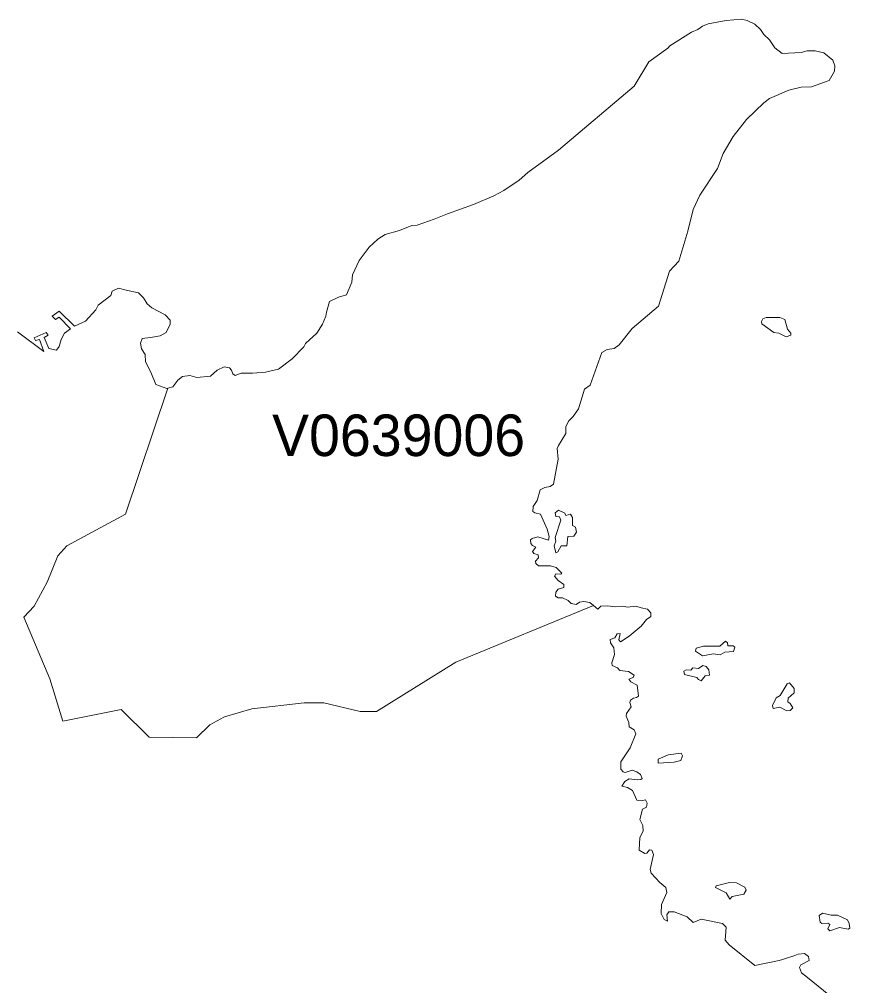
# Model space of a CAD drawing. Extents: x 369010 to 735936, y 6377141 to 6616555.
# Drawn here: x 437218 to 439219, y 6536384 to 6538712 of the extents above; entities that cross this region are included whole.
import ezdxf
from ezdxf.enums import TextEntityAlignment as Align

# ---------------------------------------------------------------- set-up
doc = ezdxf.new("R2010")
doc.units = 0
doc.header["$LTSCALE"] = 40
doc.layers.add('3', color=7, linetype='Continuous', lineweight=13)
doc.layers.add('4', color=7, linetype='Continuous')

msp = doc.modelspace()

# ---------------------------------------------------------------- linework, layer by layer
at = {"layer": '3'}
for points in [[(439183.24, 6538600.07), (439178.61, 6538613.97), (439156.92, 6538631.35), (439136.4, 6538636.48), (439116.54, 6538636.81), (439102.31, 6538632.51), (439056.96, 6538630.19), (439038.75, 6538643.59), (439026.51, 6538662.96), (439012.27, 6538676.03), (439004.83, 6538687.62), (438990.43, 6538700.69), (438972.22, 6538709.3), (438958.48, 6538712.44), (438921.41, 6538709.8), (438878.22, 6538701.52), (438864.31, 6538696.23), (438853.72, 6538687.95), (438838.33, 6538681.16), (438786.2, 6538648.73), (438781.06, 6538642.77), (438735.55, 6538610.33), (438700.3, 6538551.74), (438518.08, 6538396.99), (438443.93, 6538343.54), (438422.91, 6538324.83), (438386.17, 6538300.34), (438362.17, 6538286.77), (438313.02, 6538266.58), (438250.29, 6538244.07), (438217.85, 6538230.66), (438176.98, 6538216.76), (438163.9, 6538215.93), (438134.44, 6538204.02), (438100.02, 6538193.76), (438082.14, 6538183), (438061.29, 6538163.63), (438037.12, 6538131.19), (438021.4, 6538096.77), (438019.42, 6538078.9), (438006.84, 6538048.77), (437987.8, 6538042.82), (437965.63, 6538032.55), (437959.01, 6538007.23), (437957.02, 6537996.97), (437948.75, 6537978.27), (437935.01, 6537956.09), (437908.03, 6537931.6), (437904.06, 6537923.32), (437875.92, 6537894.03), (437842.66, 6537869.37), (437811.38, 6537862.25), (437780.1, 6537859.6), (437752.95, 6537859.93), (437738.55, 6537853.98), (437732.6, 6537858.28), (437729.45, 6537867.38), (437724.65, 6537873.01), (437712.41, 6537875.33), (437695.03, 6537867.38), (437679.14, 6537852.49), (437645.87, 6537849.67), (437629.65, 6537853.98), (437611.61, 6537851.66), (437600.19, 6537843.38), (437588.61, 6537827), (437576.36, 6537823.36)], [(437576.36, 6537823.36), (437576.36, 6537823.36), (437474.41, 6537519.82), (437332.57, 6537443.53), (437311.22, 6537420.02), (437285.41, 6537356.64), (437254.29, 6537298.54), (437229.46, 6537271.73), (437291.86, 6537123.28), (437322.97, 6537021.16), (437463.82, 6537049.13), (437531.51, 6536982.43), (437645.54, 6536981.44), (437677.81, 6537012.55), (437713.23, 6537031.92), (437778.77, 6537051.28), (437904.56, 6537065.35), (437951.89, 6537065.35), (438040.1, 6537044.83), (438078.83, 6537044.83), (438270.15, 6537163.16), (438602.15, 6537299.87), (438593.22, 6537307.15), (438578.49, 6537309.8), (438568.39, 6537308.31), (438560.45, 6537302.35), (438548.2, 6537304.67), (438540.75, 6537311.78), (438527.18, 6537318.57), (438516.59, 6537318.24), (438510.63, 6537322.21), (438510.96, 6537332.47), (438516.92, 6537339.26), (438530.49, 6537343.06), (438530.82, 6537350.68), (438516.59, 6537360.11), (438507.82, 6537370.54), (438510.96, 6537376.33), (438523.71, 6537375.67), (438526.02, 6537377.99), (438511.79, 6537391.89), (438498.71, 6537395.86), (438469.42, 6537395.86), (438463.13, 6537400.99), (438461.97, 6537406.95), (438469.42, 6537415.22), (438468.59, 6537422.34), (438458.33, 6537425.49), (438455.35, 6537429.79), (438462.97, 6537440.88), (438455.35, 6537444.52), (438450.72, 6537449.65), (438449.89, 6537457.92), (438454.19, 6537461.9), (438467.6, 6537465.87), (438493.42, 6537457.26), (438494.91, 6537466.37), (438490.61, 6537484.07), (438474.39, 6537519.82), (438460.98, 6537522.97), (438455.85, 6537526.94), (438456.51, 6537538.69), (438466.11, 6537553.09), (438473.39, 6537578.41), (438484.48, 6537584.7), (438497.89, 6537586.69), (438505.83, 6537592.15), (438516.92, 6537652.89), (438514.11, 6537678.54), (438517.91, 6537685.66), (438534.96, 6537714.12), (438534.96, 6537731.17), (438542.41, 6537744.74), (438553.17, 6537755.34), (438566.24, 6537773.54), (438580.64, 6537821.54), (438594.21, 6537830.97), (438622.35, 6537909.75), (438634.92, 6537916.54), (438651.64, 6537919.35), (438663.89, 6537928.12), (438695, 6537967.68), (438759.05, 6538021.47), (438784.87, 6538105.87), (438807.55, 6538130.04), (438829.39, 6538202.03), (438841.8, 6538254), (438858.52, 6538288.42), (438900.56, 6538353.3), (438914.13, 6538389.05), (438938.29, 6538430.26), (438970.57, 6538471.31), (439012.11, 6538511.03), (439026.34, 6538521.29), (439072.68, 6538541.81), (439102.14, 6538548.93), (439127.46, 6538549.42), (439169.83, 6538565.15), (439182.91, 6538587.32), (439183.24, 6538600.07)], [(437534.16, 6537945.83), (437557.99, 6537949.8), (437572.22, 6537958.08), (437582.15, 6537977.94), (437581.82, 6537987.37), (437570.24, 6538000.45), (437537.8, 6538017.49), (437526.71, 6538026.6), (437517.44, 6538041.66), (437505.86, 6538053.24), (437476.23, 6538059.86), (437457.2, 6538064.66), (437442.14, 6538057.55), (437438.66, 6538047.28), (437408.21, 6538023.95), (437402.91, 6538012.86), (437378.25, 6537985.55), (437351.28, 6537973.14), (437314.86, 6538009.55), (437297.82, 6537996.97), (437305.43, 6537989.03), (437314.53, 6537994.98), (437341.84, 6537966.85), (437327.11, 6537956.59), (437319.17, 6537941.2), (437314.86, 6537924.15), (437308.08, 6537915.38), (437289.87, 6537919.68), (437278.29, 6537945.83), (437288.22, 6537951.46), (437283.42, 6537958.08), (437254.46, 6537944.67), (437257.27, 6537938.38), (437267.2, 6537941.2), (437277.46, 6537911.9), (437213.74, 6537959.73)], [(438721.48, 6536756.19), (438720.99, 6536770.09), (438713.87, 6536784.82), (438719.99, 6536809.31), (438729.59, 6536814.44), (438731.58, 6536823.55), (438727.61, 6536831.49), (438716.52, 6536829.17), (438706.26, 6536831.16), (438696, 6536854), (438683.58, 6536861.61), (438670.18, 6536864.76), (438677.29, 6536876.18), (438688.05, 6536882.14), (438707.75, 6536879.82), (438715.69, 6536880.65), (438719.66, 6536883.46), (438715.36, 6536892.89), (438706.59, 6536899.68), (438695.17, 6536903.15), (438678.12, 6536897.69), (438673.82, 6536899.18), (438668.19, 6536905.64), (438668.19, 6536923.02), (438690.04, 6536957.44), (438703.77, 6536991.04), (438699.8, 6537000.64), (438688.05, 6537008.08), (438687.22, 6537018.35), (438680.93, 6537033.08), (438681.6, 6537040.19), (438692.52, 6537056.08), (438689.71, 6537066.01), (438691.36, 6537072.3), (438698.48, 6537077.1), (438705.26, 6537078.26), (438710.39, 6537081.73), (438707.25, 6537108.38), (438692.19, 6537116.16), (438687.39, 6537122.61), (438697.32, 6537126.92), (438699.64, 6537132.05), (438686.56, 6537140.82), (438665.21, 6537143.14), (438660.08, 6537149.92), (438647.34, 6537155.38), (438646.18, 6537161.84), (438652.8, 6537182.36), (438650.81, 6537198.25), (438642.87, 6537210.5), (438642.54, 6537217.94), (438653.63, 6537221.92), (438659.09, 6537231.85), (438666.2, 6537232.67), (438662.73, 6537217.61), (438666.7, 6537212.81), (438688.05, 6537225.89), (438716.52, 6537250.55), (438729.59, 6537266.27), (438740.19, 6537273.88), (438739.85, 6537282.49), (438732.41, 6537290.93), (438716.52, 6537294.08), (438704.27, 6537298.38), (438684.08, 6537296.06), (438672.83, 6537298.71), (438655.78, 6537296.89), (438635.09, 6537299.54), (438619.7, 6537298.71), (438612.58, 6537291.26), (438602.15, 6537299.87), (438270.15, 6537163.16), (438078.83, 6537044.83), (438040.1, 6537044.83), (437951.89, 6537065.35), (437904.56, 6537065.35), (437778.77, 6537051.28), (437713.23, 6537031.92), (437677.81, 6537012.55), (437645.54, 6536981.44), (437531.51, 6536982.43), (437463.82, 6537049.13), (437322.97, 6537021.16), (437291.86, 6537123.28), (437229.46, 6537271.73), (437254.29, 6537298.54), (437285.41, 6537356.64), (437311.22, 6537420.02), (437332.57, 6537443.53), (437474.41, 6537519.82), (437576.36, 6537823.36), (437574.04, 6537822.7), (437547.56, 6537832.29), (437535.15, 6537862.25), (437522.57, 6537887.24), (437521.74, 6537905.12), (437512.81, 6537918.52), (437510.49, 6537932.42), (437514.79, 6537943.51), (437534.16, 6537945.83)], [(439182.08, 6536351.2), (439117.53, 6536403.83), (439102.97, 6536414.92), (439098.67, 6536427.99), (439101.31, 6536433.95), (439121.51, 6536444.54), (439120.02, 6536454.47), (439110.25, 6536461.59), (439094.86, 6536460.1), (439087.25, 6536456.46), (439057.29, 6536447.36), (439049.35, 6536445.04), (438990.43, 6536432.3), (438928.69, 6536482.61), (438919.59, 6536494.03), (438921.58, 6536524.65), (438912.47, 6536534.08), (438861.17, 6536544.01), (438842.3, 6536536.07), (438827.57, 6536550.3), (438796.29, 6536562.22), (438783.55, 6536562.22), (438778.91, 6536554.77), (438780.4, 6536539.71), (438772.46, 6536543.68), (438765.18, 6536558.24), (438766, 6536579.26), (438778.75, 6536608.56), (438776.27, 6536620.81), (438762.03, 6536632.39), (438740.68, 6536655.23), (438738.2, 6536663.67), (438746.47, 6536700.08), (438742.5, 6536710.67), (438736.88, 6536711.5), (438730.92, 6536703.56), (438725.46, 6536702.73), (438712.38, 6536710.67), (438713.54, 6536740.8), (438721.48, 6536756.19)]]:
    msp.add_lwpolyline(points, dxfattribs=at)
for points in [[(439051.33, 6537993.66), (439018.4, 6537993.66), (439010.12, 6537990.52), (439006.98, 6537984.56), (439007.64, 6537978.93), (439036.93, 6537957.58), (439048.85, 6537956.09), (439066.23, 6537947.32), (439077.32, 6537951.62), (439077.81, 6537956.09), (439069.87, 6537965.53), (439063.08, 6537988.86)], [(438517.91, 6537530.08), (438509.31, 6537522.97), (438511.29, 6537514.69), (438520.4, 6537513.37), (438523.54, 6537505.92), (438509.64, 6537463.55), (438511.29, 6537454.78), (438507.32, 6537443.69), (438511.29, 6537426.64), (438516.42, 6537429.13), (438524.2, 6537443.69), (438537.77, 6537444.19), (438540.09, 6537466.37), (438554.82, 6537467.52), (438561.11, 6537476.63), (438558.3, 6537488.87), (438551.18, 6537492.85), (438551.18, 6537511.88), (438546.38, 6537519.82), (438535.29, 6537517.01), (438532.64, 6537522.47)], [(438919.76, 6537213.97), (438906.35, 6537202.39), (438867.46, 6537202.39), (438849.75, 6537197.26), (438848.09, 6537190.14), (438864.31, 6537178.72), (438890.46, 6537183.35), (438907.51, 6537181.37), (438918.27, 6537187.82), (438939.12, 6537188.98), (438942.76, 6537200.07), (438938.79, 6537202.88), (438925.38, 6537203.21), (438924.89, 6537210.33)], [(438865.8, 6537155.71), (438854.71, 6537148.6), (438841.14, 6537150.09), (438836.51, 6537144.13), (438825.42, 6537145.45), (438819.79, 6537141.48), (438820.95, 6537133.54), (438850.74, 6537126.75), (438855.38, 6537121.62), (438861.33, 6537118.81), (438871.26, 6537130.72), (438881.53, 6537131.88), (438880.04, 6537144.96), (438873.25, 6537153.23)], [(439074.01, 6537113.35), (439068.38, 6537111.69), (439052.16, 6537082.89), (439042.4, 6537077.27), (439033.29, 6537058.73), (439034.78, 6537052.27), (439051, 6537055.09), (439068.05, 6537046.32), (439075.99, 6537047.14), (439081.95, 6537053.1), (439076.32, 6537063.86), (439070.37, 6537067.83), (439071.19, 6537076.93), (439085.43, 6537089.51), (439085.43, 6537099.77)], [(438813.5, 6536944.03), (438781.89, 6536940.06), (438757.73, 6536930.13), (438757.73, 6536920.2), (438796.13, 6536922.19), (438812.34, 6536926.99), (438816.65, 6536938.08)], [(438930.35, 6536592.34), (438935.81, 6536598.63), (438963.95, 6536604.25), (438969.57, 6536614.02), (438966.76, 6536621.63), (438946.9, 6536631.89), (438929.85, 6536632.39), (438897.91, 6536624.78), (438896.26, 6536620.81), (438921.91, 6536607.4)], [(439171.82, 6536516.37), (439194.82, 6536524.15), (439215.35, 6536520.18), (439219.32, 6536522.66), (439218.49, 6536534.08), (439214.19, 6536542.36), (439190.03, 6536554.27), (439174.96, 6536553.94), (439153.61, 6536559.07), (439146.17, 6536553.11), (439148.15, 6536536.89), (439151.96, 6536533.75), (439166.36, 6536534.91), (439171.49, 6536531.27), (439166.69, 6536521.01)]]:
    msp.add_lwpolyline(points, close=True, dxfattribs=at)

# ---------------------------------------------------------------- texts
at = {"layer": '4'}
msp.add_text('V0639006', height=100, dxfattribs=at).set_placement((438132.29, 6537660.19), align=Align.CENTER)

doc.saveas('drawing.dxf')
